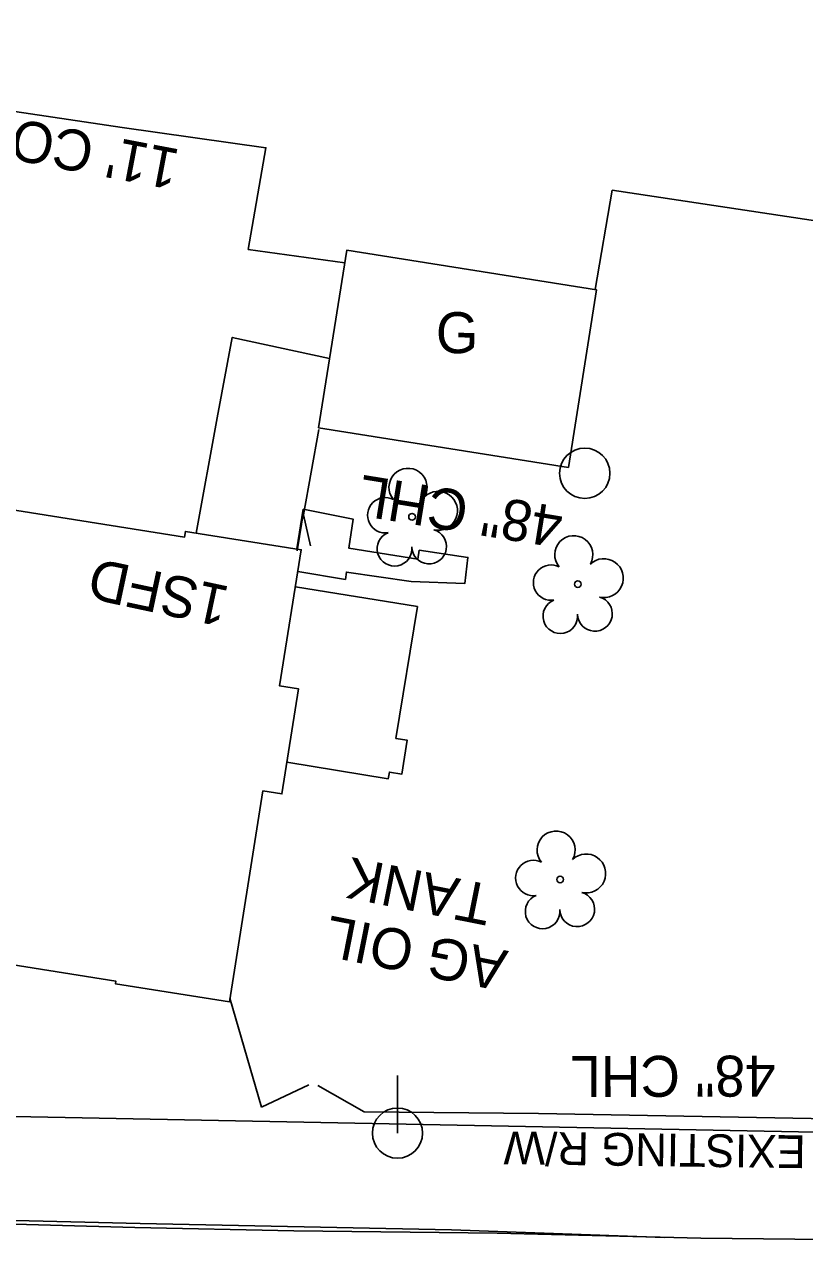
# Model space of a CAD drawing. Extents: x 1614611 to 1617571, y 898867 to 905462.
# Drawn here: x 1616414.5 to 1616490.7, y 900246.9 to 900365.7 of the extents above; entities that cross this region are included whole.
import ezdxf

# ---------------------------------------------------------------- set-up
doc = ezdxf.new("R2010")
doc.units = 0
for name, color, linetype in [('Exist Building', 7, 'Continuous'), ('Exist Building Text', 7, 'Continuous'), ('Exist Other Culture Area Outline', 7, 'Continuous'), ('Exist Other Culture Area Outline Text', 7, 'Continuous'), ('Exist Other Culture Fence Line', 7, 'Continuous'), ('Exist Other Culture Fence Line Text', 7, 'Continuous'), ('Exist Other Culture Gate', 7, 'Continuous'), ('Exist Right of Way Line Text', 7, 'Continuous'), ('Exist Roads EOP Other Text', 7, 'Continuous'), ('Exist Utilities Other Pole CELL', 7, 'Continuous'), ('Exist Utilities Power Pole CELL', 7, 'Continuous'), ('Exist Utilities Water UG Line SUE LOS B', 7, 'Continuous'), ('Exist Vegetation Tree CELL', 7, 'Continuous'), ('Prop Earthen Structure Head Ditch Label', 7, 'Continuous'), ('Scratch_Level_1', 7, 'Continuous'), ('Scratch_Level_9', 7, 'Continuous')]:
    doc.layers.add(name, color=color, linetype=linetype)

msp = doc.modelspace()

# ---------------------------------------------------------------- linework, layer by layer
at = {"layer": 'Exist Building'}
for points in [[(1616467.68, 900322.43), (1616443.28, 900326.3), (1616446.03, 900343.63), (1616470.43, 900339.76)], [(1616400.89, 900296.31), (1616402.54, 900306.71), (1616403.74, 900306.52), (1616405.79, 900319.48), (1616430.18, 900315.61), (1616430.28, 900316.18), (1616441.58, 900314.39), (1616439.47, 900301.09), (1616441.32, 900300.8), (1616439.7, 900290.54), (1616437.84, 900290.84), (1616434.57, 900270.24), (1616423.44, 900272.01), (1616423.48, 900272.26), (1616397.91, 900276.32), (1616399.8, 900288.22), (1616396.36, 900288.77), (1616397.64, 900296.83)]]:
    msp.add_lwpolyline(points, close=True, dxfattribs=at)
at = {"layer": 'Exist Other Culture Area Outline'}
for points in [[(1616441.14, 900314.46), (1616441.78, 900318.34), (1616446.65, 900317.38), (1616446.23, 900314.54), (1616452.96, 900313.48), (1616453.1, 900314.33), (1616457.86, 900313.63), (1616457.56, 900311.09), (1616452.33, 900311.27), (1616446, 900312.21), (1616445.89, 900311.49), (1616441.24, 900312.25)], [(1616441.01, 900310.77), (1616452.92, 900308.83), (1616450.83, 900295.96), (1616451.94, 900295.78), (1616451.41, 900292.48), (1616450.19, 900292.67), (1616450.08, 900292.03), (1616440.19, 900293.64)]]:
    msp.add_lwpolyline(points, dxfattribs=at)
at = {"layer": 'Exist Other Culture Fence Line'}
for p, q in [((1616441.81, 900317.81), (1616443.3, 900326.14)), ((1616437.7, 900259.97), (1616434.62, 900270.6))]:
    msp.add_line(p, q, dxfattribs=at)
msp.add_lwpolyline([(1616470.29, 900339.78), (1616471.96, 900349.49), (1616501.94, 900344.96), (1616557.05, 900336.47), (1616548.78, 900294.67), (1616541.02, 900257.79), (1616505.58, 900258.59), (1616464.76, 900259.34), (1616447.73, 900259.49)], dxfattribs=at)
at = {"layer": 'Exist Other Culture Gate'}
for p, q in [((1616441.83, 900318.29), (1616441.18, 900314.29)), ((1616441.81, 900317.81), (1616442.49, 900314.77)), ((1616437.7, 900259.97), (1616442.34, 900262.13)), ((1616447.73, 900259.49), (1616443.2, 900262.08))]:
    msp.add_line(p, q, dxfattribs=at)
at = {"layer": 'Exist Utilities Other Pole CELL'}
msp.add_circle((1616469.27, 900321.85), 2.46, dxfattribs=at)
at = {"layer": 'Exist Utilities Power Pole CELL'}
for q in [(1616450.98, 900263.06), (1616450.98, 900257.43)]:
    msp.add_line((1616450.98, 900257.43), q, dxfattribs=at)
msp.add_circle((1616450.98, 900257.43), 2.45, dxfattribs=at)
at = {"layer": 'Exist Utilities Water UG Line SUE LOS B'}
msp.add_lwpolyline([(1616335.91, 900255.64), (1616340.22, 900254.64), (1616341.98, 900254.3), (1616386.58, 900249.54), (1616425.84, 900248.61), (1616456.25, 900247.99), (1616477.07, 900247.24)], dxfattribs=at)
at = {"layer": 'Exist Vegetation Tree CELL'}
for p, q in [((1616452.4, 900317.6), (1616452.4, 900317.6)), ((1616468.59, 900311.03), (1616468.59, 900311.03)), ((1616466.86, 900282.19), (1616466.86, 900282.19))]:
    msp.add_line(p, q, dxfattribs=at)
for centre in [(1616452.4, 900317.6), (1616468.59, 900311.03), (1616466.86, 900282.19)]:
    msp.add_circle(centre, 0.326, dxfattribs=at)
for centre, radius, start, end in [((1616452.01, 900320.48), 1.86, 330.1651, 219.7134), ((1616449.79, 900317.76), 1.73, 62.6636, 279.3457), ((1616454.94, 900318.19), 1.9, 257.1011, 134.1999), ((1616450.69, 900314.48), 1.69, 111.5671, 6.231), ((1616454.07, 900314.7), 1.7, 181.2822, 74.56), ((1616468.2, 900313.9), 1.86, 330.1651, 219.7134), ((1616471.13, 900311.61), 1.9, 257.1011, 134.1999), ((1616465.98, 900311.18), 1.73, 62.6636, 279.3457), ((1616466.88, 900307.9), 1.69, 111.5671, 6.231), ((1616470.26, 900308.13), 1.7, 181.2822, 74.56), ((1616466.47, 900285.06), 1.86, 330.1651, 219.7134), ((1616469.41, 900282.78), 1.9, 257.1011, 134.1999), ((1616464.25, 900282.34), 1.73, 62.6636, 279.3457), ((1616465.15, 900279.07), 1.69, 111.5671, 6.231), ((1616468.53, 900279.29), 1.7, 181.2822, 74.56)]:
    msp.add_arc(centre, radius, start, end, dxfattribs=at)
at = {"layer": 'Prop Earthen Structure Head Ditch Label'}
msp.add_line((1616631.19, 900254.82), (1616355.79, 900260.18), dxfattribs=at)
at = {"layer": 'Scratch_Level_1'}
for points in [[(1616445.83, 900342.39), (1616436.41, 900343.7), (1616438.13, 900353.64), (1616424.1, 900355.61), (1616406.15, 900358.29), (1616394.68, 900360.06), (1616387.14, 900361.35), (1616375.79, 900363.52), (1616374.78, 900363.87), (1616373.79, 900364.3), (1616372.84, 900364.79), (1616371.93, 900365.36), (1616371.63, 900365.56), (1616370.65, 900366.29), (1616369.72, 900367.08), (1616368.85, 900367.93), (1616368.45, 900368.36), (1616367.76, 900368.28)], [(1616444.35, 900333.06), (1616434.85, 900335.12), (1616433.37, 900327.26), (1616431.34, 900316.01)]]:
    msp.add_lwpolyline(points, dxfattribs=at)
at = {"layer": 'Scratch_Level_9'}
msp.add_lwpolyline([(1616410, 900248.63), (1616425.32, 900248.21), (1616440.87, 900247.9), (1616460.7, 900247.66), (1616480.61, 900247.18), (1616502, 900246.93)], dxfattribs=at)

# ---------------------------------------------------------------- texts
at = {"layer": 'Exist Building Text'}
for s, rotation, p in [('G', 358.8002, (1616454.69, 900333.62)), ('1SFD', 167.9641, (1616434.74, 900310.74))]:
    msp.add_text(s, height=4, rotation=rotation, dxfattribs=at).set_placement(p)
at = {"layer": 'Exist Other Culture Area Outline Text'}
for s, p in [('TANK', (1616460.44, 900281.6)), ('AG OIL', (1616461.88, 900275.2))]:
    msp.add_text(s, height=4, rotation=168.7263, dxfattribs=at).set_placement(p)
at = {"layer": 'Exist Other Culture Fence Line Text'}
for rotation, p in [(170.7724, (1616467.33, 900318.5)), (180.126, (1616487.9, 900265))]:
    msp.add_text('48" CHL', height=4, rotation=rotation, dxfattribs=at).set_placement(p)
at = {"layer": 'Exist Right of Way Line Text'}
msp.add_text('EXISTING R/W', height=3.2, rotation=179.2304, dxfattribs=at).set_placement((1616490.86, 900257.2))
at = {"layer": 'Exist Roads EOP Other Text'}
msp.add_text(" 11' CONC", height=4, rotation=169.2367, dxfattribs=at).set_placement((1616431.34, 900353.15))

doc.saveas('drawing.dxf')
